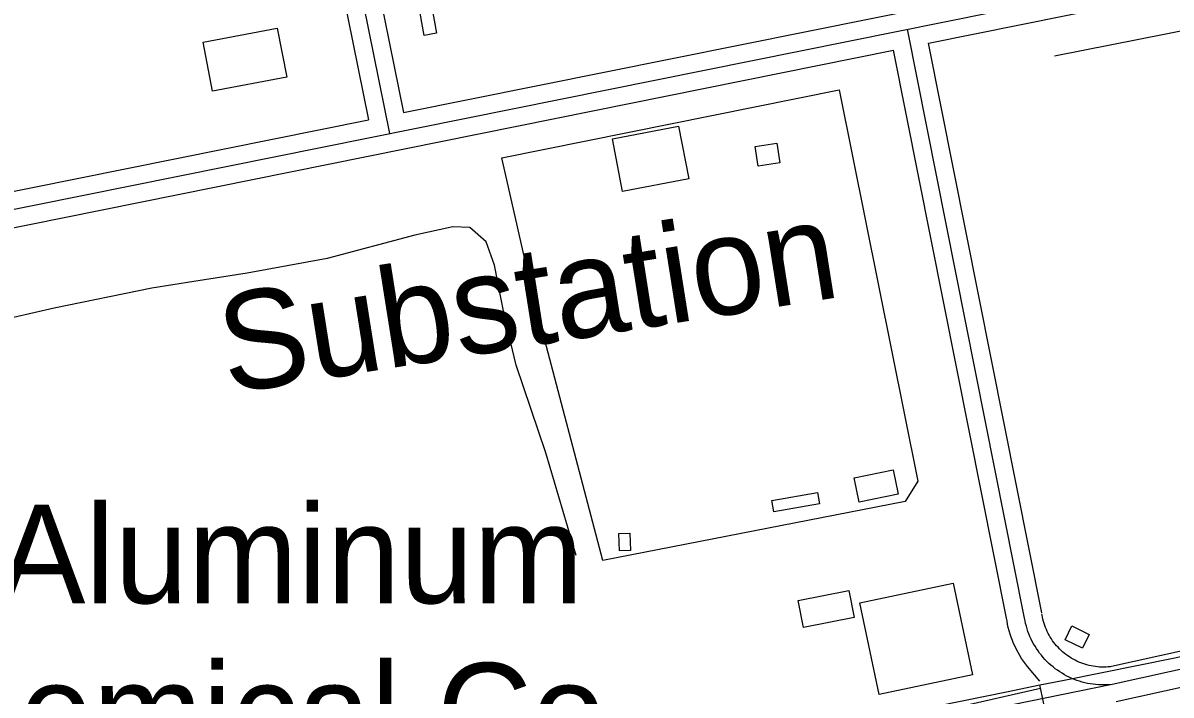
# Model space of a CAD drawing. Extents: x 3477039 to 3515015, y 546746 to 572297.
# Drawn here: x 3490601 to 3491569, y 566253 to 566820 of the extents above; entities that cross this region are included whole.
import ezdxf

# ---------------------------------------------------------------- set-up
doc = ezdxf.new("R2010")
doc.units = 0
for name, color, linetype in [('V-BLDG-IDEN', 7, 'Continuous'), ('V-BLDG-OTLN', 7, 'Continuous'), ('V-ROAD-CNTR', 7, 'Continuous'), ('V-SITE-OTLN', 7, 'Continuous'), ('V-SITE-OTLN-IDEN', 7, 'Continuous'), ('V-TOPO-SHOR', 7, 'Continuous')]:
    doc.layers.add(name, color=color, linetype=linetype)

msp = doc.modelspace()

# ---------------------------------------------------------------- linework, layer by layer
at = {"layer": 'V-BLDG-OTLN'}
for points in [[(3490926.62, 566940.04), (3490949.64, 566811.18), (3490939.4, 566809.35), (3490916.38, 566938.21)], [(3490823.6, 566774.1), (3490760.92, 566762.29), (3490753.15, 566803.68), (3490815.45, 566815.43)], [(3491162.22, 566688.51), (3491106.57, 566677.81), (3491098.02, 566722.31), (3491153.67, 566733)], [(3491238.94, 566701.98), (3491220.79, 566699.19), (3491218.24, 566715.77), (3491236.4, 566718.55)], [(3491338.63, 566422.81), (3491305.83, 566416.03), (3491301.6, 566436.51), (3491334.41, 566443.28)], [(3491272.48, 566414.53), (3491233.82, 566407.8), (3491232.15, 566417.38), (3491270.81, 566424.11)], [(3491112.6, 566389.98), (3491113.08, 566375.36), (3491103.91, 566375.06), (3491103.44, 566389.69)], [(3491322.75, 566253.88), (3491306.36, 566331.21), (3491385.02, 566347.88), (3491401.4, 566270.55)], [(3491301.59, 566318.96), (3491258.83, 566310.51), (3491254.36, 566333.09), (3491297.13, 566341.54)], [(3491493.84, 566292.96), (3491479.27, 566300.09), (3491484.94, 566311.69), (3491499.5, 566304.53)]]:
    msp.add_lwpolyline(points, close=True, dxfattribs=at)
at = {"layer": 'V-ROAD-CNTR'}
msp.add_line((3491464.08, 566232.73), (3491458.07, 566262.12), dxfattribs=at)
for points in [[(3490648.08, 568020.89), (3490910.14, 566726.6)], [(3490815.28, 567270.71), (3490921.87, 566744.27)], [(3490570.14, 566658.02), (3491902.07, 566926.69), (3492082.24, 566961.86)], [(3491364.08, 566802.87), (3491904.99, 566911.98), (3492089.98, 566948.09)], [(3490862.1, 566888.31), (3490892.46, 566738.34)], [(3490921.87, 566744.27), (3491545.14, 566869.99)], [(3491444.93, 566319.73), (3491346.45, 566814.61)], [(3490573.11, 566643.31), (3491334.68, 566796.94)], [(3491430.22, 566316.8), (3491334.68, 566796.93)], [(3491459.65, 566322.66), (3491364.08, 566802.87)], [(3490567.18, 566672.72), (3490892.46, 566738.34)], [(3492957.73, 566572.91), (3492811.49, 566547.93), (3491519.04, 566262.39)], [(3492345.01, 566460.23), (3491515.81, 566277.04)], [(3491948.64, 566341.94), (3491522.28, 566247.74)], [(3491457.97, 566265.22), (3491447.64, 566277.51), (3491445.89, 566279.75), (3491444.22, 566282.04), (3491442.62, 566284.4), (3491441.12, 566286.8), (3491439.69, 566289.25), (3491438.35, 566291.76), (3491437.09, 566294.3), (3491435.93, 566296.89), (3491434.85, 566299.52), (3491433.87, 566302.18), (3491432.97, 566304.88), (3491432.17, 566307.6), (3491431.47, 566310.36), (3491430.86, 566313.13), (3491430.35, 566315.87), (3491430.11, 566317.42)], [(3491519.04, 566262.39), (3491516.73, 566262.18), (3491514.41, 566262.04), (3491512.09, 566261.99), (3491509.77, 566262.02), (3491507.45, 566262.12), (3491505.13, 566262.31), (3491502.82, 566262.57), (3491500.52, 566262.92), (3491498.24, 566263.34), (3491495.97, 566263.85), (3491493.72, 566264.43), (3491491.49, 566265.08), (3491489.29, 566265.82), (3491487.11, 566266.63), (3491484.96, 566267.51), (3491482.85, 566268.47), (3491480.77, 566269.5), (3491478.72, 566270.6), (3491476.71, 566271.77), (3491474.75, 566273), (3491472.83, 566274.31), (3491470.95, 566275.68), (3491469.12, 566277.11), (3491467.35, 566278.61), (3491465.62, 566280.17), (3491463.95, 566281.78), (3491462.34, 566283.46), (3491460.79, 566285.18), (3491459.29, 566286.96), (3491457.86, 566288.79), (3491456.49, 566290.67), (3491455.19, 566292.59), (3491453.95, 566294.56), (3491452.79, 566296.57), (3491451.69, 566298.61), (3491450.66, 566300.7), (3491449.71, 566302.82), (3491448.83, 566304.97), (3491448.02, 566307.15), (3491447.29, 566309.35), (3491446.64, 566311.58), (3491446.06, 566313.83), (3491445.56, 566316.1), (3491445.14, 566318.38), (3491444.93, 566319.73)], [(3491517.67, 566277.33), (3491515.61, 566277.14), (3491513.8, 566277.03), (3491512, 566276.99), (3491510.2, 566277.01), (3491508.39, 566277.1), (3491506.59, 566277.24), (3491504.79, 566277.45), (3491503.01, 566277.71), (3491501.23, 566278.04), (3491499.47, 566278.44), (3491497.72, 566278.89), (3491495.98, 566279.4), (3491494.27, 566279.97), (3491492.58, 566280.6), (3491490.91, 566281.28), (3491489.26, 566282.03), (3491487.64, 566282.83), (3491486.05, 566283.68), (3491484.49, 566284.59), (3491482.96, 566285.56), (3491481.47, 566286.57), (3491480.01, 566287.64), (3491478.59, 566288.75), (3491477.21, 566289.92), (3491475.87, 566291.13), (3491474.57, 566292.38), (3491473.32, 566293.68), (3491472.11, 566295.03), (3491470.94, 566296.41), (3491469.83, 566297.83), (3491468.77, 566299.29), (3491467.75, 566300.79), (3491466.79, 566302.32), (3491465.88, 566303.88), (3491465.03, 566305.47), (3491464.23, 566307.09), (3491463.49, 566308.74), (3491462.81, 566310.41), (3491462.18, 566312.11), (3491461.61, 566313.82), (3491461.11, 566315.55), (3491460.66, 566317.3), (3491460.27, 566319.07), (3491459.93, 566320.9), (3491459.75, 566322.04)], [(3491519.04, 566262.39), (3491144.58, 566185.85), (3490282.49, 566010.18)], [(3490310.38, 566014.86), (3490317.12, 566016.39), (3490323.57, 566018.06), (3490330.71, 566020.16), (3490456.32, 566047.62), (3490588.47, 566073.73), (3490709.32, 566097.54), (3490850.05, 566127.64), (3491038.64, 566168.01), (3491203.04, 566203.25), (3491386.83, 566243.05), (3491458.5, 566259.33), (3491458.5, 566259.33)]]:
    msp.add_lwpolyline(points, dxfattribs=at)
at = {"layer": 'V-SITE-OTLN'}
msp.add_lwpolyline([(3491004.74, 566706.13), (3491288.85, 566763.5), (3491355.21, 566433.76), (3491344.62, 566416.53), (3491089.86, 566366.91), (3491031.16, 566589.94)], close=True, dxfattribs=at)
msp.add_lwpolyline([(3493311.51, 566650.64), (3493176.78, 566623.86), (3493022.27, 566592.93), (3492990.17, 566586.41), (3492938.99, 566573.95), (3492921.03, 566572.65), (3492854.36, 566559.31), (3492816.07, 566551.78), (3492804.57, 566549.22), (3492789.05, 566546.47), (3492413.61, 566472.71), (3492398.32, 566468.92), (3492396.69, 566468.44), (3492381.58, 566465.6), (3492010.61, 566382.33), (3491571.62, 566284.56), (3491478.54, 566265.71), (3491456.67, 566261.63), (3491431.42, 566256.16), (3491252.73, 566219.98)], dxfattribs=at)
at = {"layer": 'V-TOPO-SHOR'}
for points in [[(3491470.3, 566792.06), (3491636.47, 566824.95), (3491798.55, 566861.98), (3492000.68, 566903.42), (3492176.89, 566941.53), (3492255.85, 566956.82), (3492278.22, 566958.42), (3492299.41, 566958.85), (3492334.69, 566956.23), (3492367.62, 566953.05), (3492393.49, 566950.5), (3492425.23, 566946.73), (3492446.98, 566944.21), (3492463.44, 566941.15), (3492479.29, 566936.91), (3492493.96, 566930.92), (3492507.98, 566917.87), (3492524.68, 566869.49), (3492549.07, 566746.93), (3492559.27, 566695.08)], [(3491067.3, 566371.16), (3491041.83, 566457.53), (3491016.92, 566531.49), (3491007.43, 566571.39), (3490998.62, 566615.85), (3490991.59, 566635.49), (3490977.96, 566647.34), (3490963.61, 566648.1), (3490931.56, 566641.16), (3490857.64, 566621.48), (3490790.3, 566608.92), (3490745.2, 566602.08), (3490709.9, 566596.47), (3490627.51, 566579.45), (3490558.84, 566563.64), (3490471.23, 566546.02), (3490415.65, 566534.68), (3490373.15, 566527.17), (3490340.13, 566522.65)]]:
    msp.add_lwpolyline(points, dxfattribs=at)

# ---------------------------------------------------------------- texts
at = {"layer": 'V-BLDG-IDEN'}
for s, p in [('Kaiser Aluminum', (3490234.51, 566330.83)), ('and Chemical Co.', (3490240.6, 566197.49))]:
    msp.add_text(s, height=82.9998, dxfattribs=at).set_placement(p)
at = {"layer": 'V-SITE-OTLN-IDEN'}
msp.add_text('Substation', height=83, rotation=9.00176, dxfattribs=at).set_placement((3490773.73, 566507.16))

doc.saveas('drawing.dxf')
